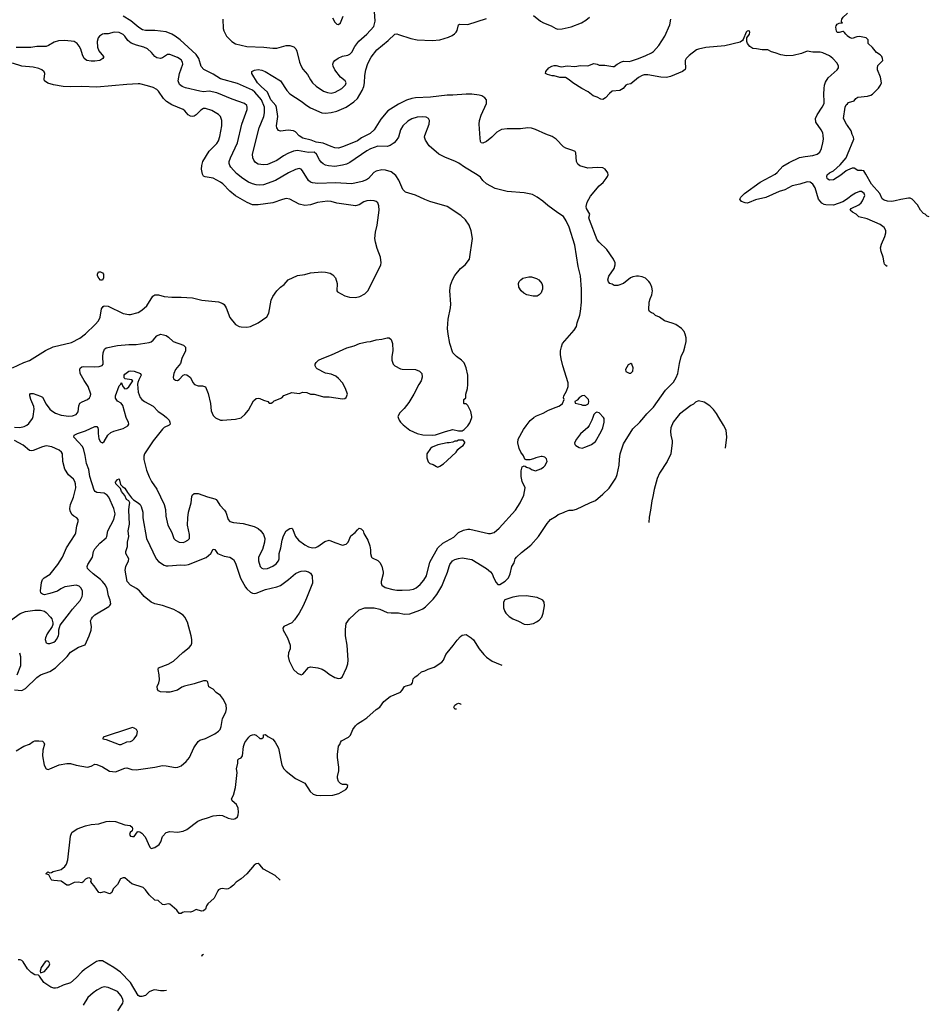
# Model space of a CAD drawing. Header units: inches. Extents: x 1678809 to 1859548, y 384609 to 522868.
# Tile 297 of 386: x 1821167 to 1830873, y 413738 to 424244. Entities that reach past the tile are written whole.
import ezdxf

# ---------------------------------------------------------------- set-up
doc = ezdxf.new("R2010")
doc.units = ezdxf.units.IN
doc.header["$MEASUREMENT"] = 0
for name, color, linetype in [('B8421', 7, 'Continuous'), ('B8422', 7, 'Continuous'), ('B8432', 7, 'Continuous')]:
    doc.layers.add(name, color=color, linetype=linetype)

msp = doc.modelspace()

# ---------------------------------------------------------------- linework, layer by layer
at = {"layer": 'B8421', "color": 5}
for points, elevation in [([(1821110, 417092), (1821190, 417088), (1821230, 417107), (1821350, 417226), (1821390, 417252), (1821490, 417290), (1821550, 417330), (1821672, 417448), (1821710, 417494), (1821794, 417550), (1821865, 417575), (1821910, 417670), (1821930, 417730), (1821934, 417770), (1821924, 417830), (1821932, 417850), (1821944, 417870), (1821970, 417894), (1822117, 417983), (1822130, 417995), (1822138, 418010), (1822134, 418050), (1822116, 418096), (1822099, 418170), (1822082, 418210), (1822052, 418250), (1822031, 418271), (1821950, 418330), (1821907, 418370), (1821891, 418390), (1821888, 418410), (1821893, 418430), (1821943, 418510), (1821956, 418570), (1821970, 418599), (1822022, 418658), (1822090, 418714), (1822097, 418730), (1822107, 418790), (1822173, 418910), (1822185, 418970), (1822170, 419028), (1822117, 419150), (1822102, 419170), (1822067, 419193), (1821990, 419200), (1821971, 419211), (1821963, 419223), (1821914, 419370), (1821904, 419444), (1821879, 419510), (1821867, 419593), (1821847, 419667), (1821832, 419692), (1821796, 419736), (1821743, 419790), (1821749, 419810), (1821785, 419830), (1821870, 419857), (1821970, 419904), (1821990, 419902), (1822000, 419890), (1822006, 419870), (1822005, 419830), (1822012, 419772), (1822030, 419739), (1822050, 419728), (1822070, 419744), (1822109, 419811), (1822140, 419840), (1822170, 419853), (1822270, 419881), (1822322, 419910), (1822333, 419930), (1822327, 419950), (1822307, 419987), (1822303, 420000)], 340), ([(1821110, 419898), (1821170, 419892), (1821216, 419904), (1821242, 419918), (1821264, 419936), (1821302, 419990), (1821307, 420000)], 360), ([(1821130, 416444), (1821210, 416493), (1821270, 416515), (1821310, 416543), (1821330, 416551), (1821370, 416551), (1821410, 416545), (1821425, 416530), (1821430, 416514), (1821413, 416450), (1821409, 416390), (1821427, 416290), (1821450, 416250), (1821470, 416245), (1821490, 416250), (1821587, 416293), (1821670, 416309), (1821710, 416309), (1821770, 416290), (1821890, 416270), (1821930, 416279), (1821970, 416300), (1821990, 416298), (1822050, 416272), (1822126, 416226), (1822190, 416219), (1822290, 416257), (1822310, 416261), (1822364, 416244), (1822410, 416240), (1822610, 416268), (1822690, 416285), (1822730, 416284), (1822830, 416266), (1822853, 416267), (1822890, 416282), (1822945, 416330), (1822978, 416370), (1823024, 416476), (1823070, 416542), (1823090, 416557), (1823150, 416575), (1823250, 416623), (1823289, 416651), (1823306, 416670), (1823318, 416702), (1823332, 416788), (1823366, 416854), (1823375, 416890), (1823370, 416930), (1823343, 416990), (1823310, 417032), (1823265, 417065), (1823230, 417101), (1823184, 417124), (1823175, 417175), (1823170, 417184), (1823157, 417190), (1823127, 417190), (1823030, 417159), (1822926, 417134), (1822898, 417122), (1822850, 417090), (1822770, 417070), (1822730, 417067), (1822670, 417074), (1822650, 417082), (1822638, 417098), (1822633, 417130), (1822651, 417169), (1822658, 417202), (1822654, 417254), (1822644, 417310), (1822650, 417330), (1822751, 417369), (1822810, 417400), (1822908, 417492), (1822976, 417544), (1822996, 417570), (1823003, 417590), (1823004, 417630), (1822998, 417670), (1822956, 417816), (1822929, 417869), (1822911, 417890), (1822863, 417923), (1822811, 417951), (1822690, 417995), (1822610, 418012), (1822570, 418030), (1822494, 418090), (1822446, 418150), (1822414, 418174), (1822350, 418210), (1822313, 418250), (1822293, 418370), (1822300, 418410), (1822327, 418470), (1822330, 418490), (1822301, 418550), (1822301, 418570), (1822316, 418624), (1822318, 418670), (1822332, 418730), (1822323, 418790), (1822337, 418863), (1822333, 419010), (1822335, 419050), (1822344, 419090), (1822330, 419109), (1822306, 419126), (1822288, 419168), (1822253, 419210), (1822243, 419243), (1822194, 419290), (1822190, 419310), (1822210, 419337), (1822230, 419345), (1822244, 419284), (1822263, 419263), (1822290, 419246), (1822318, 419198), (1822361, 419141), (1822382, 419122), (1822432, 419090), (1822452, 419070), (1822463, 419050), (1822482, 418990), (1822482, 418930), (1822520, 418710), (1822625, 418490), (1822650, 418464), (1822710, 418424), (1822730, 418416), (1822750, 418416), (1822888, 418428), (1822930, 418424), (1822969, 418431), (1823156, 418504), (1823207, 418550), (1823230, 418596), (1823250, 418591), (1823278, 418550), (1823350, 418519), (1823410, 418508), (1823450, 418484), (1823470, 418446), (1823525, 418285), (1823577, 418190), (1823590, 418170), (1823630, 418135), (1823650, 418124), (1823670, 418120), (1823690, 418124), (1823790, 418163), (1823910, 418192), (1823950, 418207), (1824036, 418270), (1824110, 418334), (1824150, 418353), (1824170, 418359), (1824210, 418363), (1824250, 418353), (1824270, 418339), (1824287, 418310), (1824292, 418230), (1824229, 418071), (1824192, 417990), (1824149, 417911), (1824101, 417839), (1824070, 417810), (1823986, 417770), (1823976, 417750), (1823979, 417730), (1824023, 417650), (1824052, 417570), (1824052, 417530), (1824036, 417490), (1824031, 417451), (1824044, 417404), (1824090, 417310), (1824130, 417270), (1824170, 417253), (1824190, 417260), (1824249, 417331), (1824270, 417338), (1824350, 417327), (1824395, 417315), (1824430, 417294), (1824470, 417261), (1824530, 417226), (1824570, 417216), (1824590, 417219), (1824607, 417230), (1824656, 417330), (1824669, 417370), (1824671, 417410), (1824660, 417570), (1824645, 417670), (1824642, 417738), (1824650, 417803), (1824685, 417850), (1824790, 417947), (1824850, 417968), (1824910, 417970), (1824950, 417967), (1825010, 417953), (1825090, 417919), (1825130, 417914), (1825210, 417916), (1825270, 417901), (1825330, 417906), (1825438, 417942), (1825470, 417958), (1825499, 417981), (1825579, 418061), (1825620, 418110), (1825670, 418199), (1825701, 418270), (1825733, 418350), (1825749, 418410), (1825758, 418430), (1825786, 418470), (1825810, 418483), (1825850, 418496), (1825890, 418501), (1825990, 418486), (1826148, 418388), (1826191, 418351), (1826207, 418330), (1826225, 418285), (1826250, 418239), (1826270, 418218), (1826290, 418218), (1826347, 418253), (1826382, 418290), (1826402, 418330), (1826418, 418410), (1826442, 418450), (1826455, 418490), (1826469, 418510), (1826520, 418560), (1826623, 418637), (1826704, 418730), (1826794, 418870), (1826830, 418911), (1826892, 418948), (1826914, 418966), (1826970, 418985), (1826990, 418998), (1827029, 419011), (1827070, 419011), (1827110, 419021), (1827250, 419090), (1827310, 419113), (1827390, 419180), (1827456, 419244), (1827527, 419353), (1827544, 419390), (1827564, 419490), (1827566, 419550), (1827575, 419610), (1827610, 419717), (1827710, 419878), (1827785, 419950), (1827827, 420000)], 320), ([(1822733, 420000), (1822745, 419990), (1822762, 419970), (1822770, 419950), (1822771, 419930), (1822762, 419918), (1822710, 419892), (1822690, 419874), (1822592, 419750), (1822500, 419610), (1822493, 419587), (1822493, 419550), (1822519, 419439), (1822547, 419367), (1822575, 419315), (1822630, 419236), (1822709, 419070), (1822722, 419018), (1822727, 418947), (1822749, 418849), (1822791, 418771), (1822812, 418710), (1822830, 418690), (1822870, 418670), (1822910, 418666), (1822930, 418672), (1822963, 418690), (1822980, 418710), (1822980, 418750), (1822958, 418850), (1822961, 418930), (1822970, 418990), (1822998, 419090), (1823003, 419157), (1823010, 419175), (1823030, 419190), (1823070, 419187), (1823170, 419153), (1823250, 419133), (1823263, 419123), (1823276, 419110), (1823303, 419063), (1823353, 419010), (1823365, 418990), (1823392, 418912), (1823411, 418890), (1823450, 418879), (1823550, 418868), (1823670, 418837), (1823710, 418816), (1823739, 418790), (1823769, 418750), (1823777, 418730), (1823782, 418710), (1823780, 418670), (1823757, 418590), (1823717, 418510), (1823714, 418470), (1823733, 418410), (1823750, 418391), (1823770, 418384), (1823810, 418390), (1823870, 418413), (1823903, 418437), (1823930, 418470), (1823935, 418490), (1823937, 418550), (1823954, 418610), (1823967, 418690), (1823982, 418738), (1824012, 418790), (1824050, 418816), (1824070, 418817), (1824077, 418810), (1824110, 418730), (1824142, 418690), (1824210, 418639), (1824250, 418619), (1824290, 418607), (1824328, 418612), (1824350, 418622), (1824422, 418678), (1824469, 418691), (1824530, 418664), (1824610, 418636), (1824650, 418648), (1824672, 418670), (1824702, 418738), (1824746, 418774), (1824770, 418802), (1824790, 418818), (1824810, 418811), (1824831, 418790), (1824840, 418760), (1824881, 418690), (1824903, 418630), (1824912, 418588), (1824912, 418550), (1824922, 418510), (1824930, 418502), (1824990, 418472), (1825011, 418451), (1825030, 418414), (1825045, 418350), (1825045, 418330), (1825025, 418250), (1825025, 418230), (1825031, 418210), (1825067, 418187), (1825150, 418163), (1825190, 418157), (1825250, 418158), (1825330, 418162), (1825371, 418169), (1825398, 418182), (1825442, 418218), (1825478, 418262), (1825508, 418310), (1825544, 418456), (1825630, 418610), (1825683, 418657), (1825799, 418721), (1825850, 418774), (1825903, 418797), (1825950, 418807), (1825970, 418807), (1826170, 418760), (1826190, 418760), (1826230, 418774), (1826283, 418817), (1826458, 419010), (1826507, 419090), (1826547, 419170), (1826562, 419250), (1826530, 419318), (1826517, 419370), (1826519, 419430), (1826530, 419472), (1826550, 419482), (1826560, 419480), (1826574, 419470), (1826610, 419458), (1826630, 419445), (1826672, 419432), (1826729, 419451), (1826755, 419470), (1826770, 419485), (1826794, 419530), (1826790, 419558), (1826770, 419575), (1826743, 419583), (1826730, 419584), (1826674, 419570), (1826650, 419558), (1826610, 419548), (1826570, 419546), (1826556, 419556), (1826544, 419590), (1826516, 419630), (1826498, 419670), (1826481, 419730), (1826485, 419770), (1826542, 419870), (1826570, 419910), (1826614, 419966), (1826653, 420000)], 340), ([(1823253, 420000), (1823257, 419997), (1823310, 419971), (1823331, 419971), (1823470, 419983), (1823530, 419996), (1823535, 420000)], 360), ([(1825206, 420000), (1825218, 419970), (1825231, 419950), (1825260, 419920), (1825330, 419864), (1825408, 419828), (1825470, 419814), (1825570, 419811), (1825605, 419815), (1825710, 419851), (1825789, 419871), (1825850, 419858), (1825890, 419858), (1825910, 419871), (1825950, 419911), (1825970, 419941), (1825989, 419990), (1825991, 420000)], 360), ([(1827282, 420000), (1827271, 419970), (1827245, 419915), (1827228, 419892), (1827150, 419825), (1827107, 419770), (1827086, 419730), (1827091, 419710), (1827100, 419700), (1827138, 419678), (1827170, 419673), (1827210, 419685), (1827270, 419711), (1827310, 419744), (1827372, 419850), (1827389, 419890), (1827405, 419950), (1827404, 419990), (1827395, 420000)], 340), ([(1828180, 420000), (1828141, 419950), (1828114, 419890), (1828111, 419851), (1828115, 419810), (1828131, 419750), (1828131, 419730), (1828115, 419610), (1828075, 419530), (1827995, 419405), (1827971, 419350), (1827936, 419230), (1827924, 419156), (1827911, 419109), (1827899, 419010), (1827884, 418936), (1827881, 418880)], 320), ([(1828698, 419673), (1828712, 419790), (1828704, 419864), (1828679, 419919), (1828628, 420000)], 320), ([(1821070, 417835), (1821173, 417907), (1821230, 417928), (1821330, 417942), (1821390, 417944), (1821430, 417932), (1821450, 417919), (1821497, 417870), (1821510, 417850), (1821521, 417810), (1821521, 417790), (1821515, 417770), (1821460, 417690), (1821441, 417650), (1821438, 417630), (1821450, 417595), (1821467, 417587), (1821487, 417587), (1821530, 417602), (1821550, 417616), (1821561, 417630), (1821581, 417670), (1821585, 417690), (1821585, 417735), (1821598, 417782), (1821700, 417910), (1821730, 417954), (1821812, 418048), (1821834, 418090), (1821839, 418110), (1821836, 418150), (1821821, 418181), (1821800, 418200), (1821770, 418210), (1821650, 418194), (1821607, 418173), (1821570, 418146), (1821490, 418121), (1821430, 418109), (1821410, 418114), (1821401, 418121), (1821394, 418130), (1821389, 418150), (1821401, 418239), (1821412, 418270), (1821429, 418290), (1821492, 418328), (1821574, 418430), (1821625, 418510), (1821665, 418610), (1821758, 418750), (1821765, 418770), (1821778, 418842), (1821792, 418890), (1821792, 418910), (1821776, 418930), (1821746, 418946), (1821724, 418964), (1821705, 419005), (1821702, 419030), (1821708, 419070), (1821742, 419150), (1821765, 419250), (1821764, 419290), (1821756, 419316), (1821742, 419342), (1821689, 419389), (1821647, 419447), (1821626, 419530), (1821624, 419610), (1821614, 419630), (1821590, 419650), (1821510, 419686), (1821450, 419696), (1821410, 419688), (1821310, 419647), (1821290, 419644), (1821270, 419648), (1821205, 419705), (1821110, 419753)], 360), ([(1823946, 415062), (1823892, 415112), (1823770, 415179), (1823730, 415227), (1823710, 415241), (1823690, 415238), (1823670, 415224), (1823590, 415130), (1823530, 415076), (1823477, 415043), (1823447, 415010), (1823416, 414984), (1823390, 414970), (1823374, 414966), (1823327, 414973), (1823310, 414972), (1823290, 414961), (1823280, 414950), (1823241, 414870), (1823176, 414810), (1823161, 414790), (1823148, 414752), (1823130, 414734), (1823107, 414733), (1823050, 414748), (1823012, 414728), (1822990, 414723), (1822930, 414724), (1822904, 414716), (1822890, 414706), (1822870, 414706), (1822844, 414744), (1822770, 414805), (1822750, 414809), (1822710, 414799), (1822690, 414803), (1822645, 414845), (1822609, 414850), (1822550, 414906), (1822510, 414961), (1822484, 414984), (1822364, 415024), (1822290, 415089), (1822270, 415089), (1822244, 415076), (1822210, 415017), (1822164, 414970), (1822151, 414930), (1822130, 414917), (1822070, 414938), (1822030, 414926), (1822010, 414932), (1821962, 415002), (1821936, 415030), (1821927, 415050), (1821932, 415072), (1821910, 415087), (1821890, 415085), (1821870, 415074), (1821840, 415040), (1821830, 415035), (1821790, 415041), (1821750, 415038), (1821690, 415008), (1821669, 415010), (1821610, 415051), (1821530, 415058), (1821510, 415064), (1821502, 415070), (1821479, 415119), (1821446, 415130), (1821469, 415151), (1821490, 415142), (1821505, 415145), (1821524, 415156), (1821610, 415178), (1821650, 415210), (1821666, 415234), (1821681, 415279), (1821710, 415532), (1821722, 415570), (1821779, 415610), (1821870, 415642), (1821930, 415657), (1822010, 415665), (1822090, 415689), (1822130, 415692), (1822190, 415690), (1822290, 415654), (1822345, 415645), (1822366, 415630), (1822371, 415611), (1822366, 415590), (1822346, 415570), (1822339, 415550), (1822350, 415531), (1822370, 415527), (1822388, 415530), (1822423, 415577), (1822430, 415581), (1822450, 415577), (1822470, 415564), (1822506, 415526), (1822555, 415415), (1822570, 415401), (1822610, 415412), (1822656, 415444), (1822673, 415470), (1822692, 415530), (1822730, 415572), (1822770, 415583), (1822850, 415574), (1822910, 415586), (1822950, 415603), (1823069, 415691), (1823109, 415711), (1823172, 415728), (1823230, 415750), (1823303, 415757), (1823330, 415753), (1823390, 415726), (1823423, 415717), (1823450, 415714), (1823470, 415720), (1823490, 415740), (1823499, 415761), (1823503, 415790), (1823499, 415830), (1823479, 415870), (1823435, 415910), (1823428, 415930), (1823449, 415971), (1823471, 416050), (1823487, 416210), (1823481, 416250), (1823494, 416310), (1823495, 416345), (1823504, 416356), (1823530, 416368), (1823543, 416390), (1823556, 416490), (1823570, 416530), (1823611, 416590), (1823630, 416606), (1823650, 416614), (1823670, 416616), (1823690, 416610), (1823730, 416576), (1823750, 416574), (1823769, 416590), (1823770, 416614), (1823790, 416618), (1823815, 416595), (1823867, 416567), (1823894, 416534), (1823930, 416470), (1823965, 416290), (1823985, 416250), (1824010, 416224), (1824110, 416147), (1824190, 416110), (1824210, 416096), (1824266, 416010), (1824299, 415979), (1824330, 415970), (1824373, 415967), (1824510, 415968), (1824571, 415989), (1824649, 416030), (1824666, 416050), (1824670, 416073), (1824650, 416084), (1824610, 416085), (1824590, 416095), (1824570, 416115), (1824558, 416150), (1824558, 416170), (1824571, 416229), (1824574, 416270), (1824558, 416370), (1824557, 416403), (1824570, 416491), (1824584, 416510), (1824589, 416530), (1824602, 416550), (1824676, 416590), (1824696, 416610), (1824721, 416670), (1824750, 416711), (1824770, 416730), (1824830, 416765), (1824870, 416795), (1824970, 416882), (1825010, 416910), (1825053, 416970), (1825119, 417021), (1825230, 417068), (1825249, 417090), (1825272, 417128), (1825290, 417137), (1825344, 417150), (1825357, 417170), (1825364, 417210), (1825387, 417233), (1825417, 417250), (1825456, 417284), (1825490, 417295), (1825526, 417314), (1825590, 417334), (1825672, 417390), (1825691, 417410), (1825714, 417470), (1825728, 417490), (1825794, 417566), (1825835, 417625), (1825870, 417662), (1825890, 417676), (1825930, 417684), (1825986, 417650), (1826008, 417628), (1826071, 417531), (1826121, 417470), (1826150, 417443), (1826210, 417400), (1826250, 417380), (1826311, 417357)], 280), ([(1821166, 417490), (1821176, 417450), (1821176, 417350), (1821138, 417250)], 340), ([(1825827, 416887), (1825810, 416889), (1825799, 416910), (1825810, 416930), (1825830, 416945), (1825850, 416950), (1825870, 416943), (1825877, 416936)], 260), ([(1823127, 414268), (1823110, 414259), (1823106, 414247)], 320), ([(1822733, 413885), (1822710, 413881), (1822670, 413882), (1822610, 413892), (1822590, 413890), (1822548, 413872), (1822509, 413831), (1822470, 413823), (1822450, 413823), (1822430, 413833), (1822351, 413970), (1822241, 414081), (1822172, 414130), (1822050, 414202), (1822010, 414203), (1821986, 414194), (1821858, 414110), (1821830, 414086), (1821770, 414020), (1821710, 413966), (1821630, 413942), (1821570, 413915), (1821550, 413911), (1821530, 413911), (1821500, 413920), (1821425, 413970), (1821380, 414040), (1821369, 414049), (1821330, 414053), (1821290, 414078), (1821250, 414117), (1821204, 414190), (1821190, 414204), (1821171, 414211), (1821150, 414211)], 320), ([(1822214, 413670), (1822268, 413750), (1822272, 413770), (1822268, 413790), (1822250, 413830), (1822210, 413875), (1822110, 413919), (1822070, 413924), (1822043, 413917), (1821990, 413890), (1821950, 413861), (1821895, 413810), (1821846, 413730)], 340)]:
    msp.add_lwpolyline(points, dxfattribs=dict(at, elevation=elevation))
for points, elevation in [([(1825898, 419758), (1825850, 419758), (1825832, 419748), (1825810, 419748), (1825790, 419738), (1825751, 419729), (1825730, 419729), (1825630, 419709), (1825570, 419684), (1825550, 419669), (1825511, 419610), (1825511, 419570), (1825525, 419525), (1825542, 419510), (1825578, 419498), (1825615, 419475), (1825630, 419471), (1825650, 419479), (1825690, 419504), (1825730, 419539), (1825824, 419630), (1825842, 419658), (1825870, 419682), (1825900, 419700), (1825918, 419730), (1825918, 419738)], 360), ([(1826570, 418097), (1826490, 418092), (1826430, 418082), (1826345, 418055), (1826330, 418030), (1826331, 417970), (1826343, 417930), (1826355, 417910), (1826390, 417877), (1826430, 417852), (1826490, 417827), (1826550, 417795), (1826590, 417789), (1826650, 417802), (1826682, 417818), (1826710, 417837), (1826737, 417870), (1826752, 417910), (1826766, 417990), (1826764, 418030), (1826750, 418050), (1826690, 418078)], 320), ([(1822370, 416690), (1822350, 416686), (1822058, 416590), (1822054, 416570), (1822090, 416564), (1822230, 416509), (1822250, 416512), (1822310, 416537), (1822350, 416543), (1822370, 416553), (1822390, 416571), (1822416, 416610), (1822425, 416650), (1822415, 416670), (1822390, 416685)], 340), ([(1821450, 414199), (1821438, 414190), (1821397, 414130), (1821386, 414090), (1821390, 414074), (1821430, 414087), (1821483, 414150), (1821489, 414170), (1821479, 414190), (1821470, 414197)], 320)]:
    msp.add_lwpolyline(points, close=True, dxfattribs=dict(at, elevation=elevation))
at = {"layer": 'B8422', "color": 5}
for points, elevation in [([(1826653, 420000), (1826657, 420003), (1826681, 420019), (1826754, 420046), (1826810, 420076), (1826890, 420111), (1826920, 420120), (1826938, 420130), (1826958, 420150), (1826978, 420190), (1826969, 420209), (1826975, 420230), (1827001, 420279), (1827020, 420330), (1827021, 420370), (1826963, 420550), (1826945, 420625), (1826937, 420670), (1826938, 420710), (1826947, 420753), (1826961, 420790), (1827084, 420930), (1827107, 420970), (1827114, 421010), (1827143, 421090), (1827152, 421130), (1827162, 421230), (1827161, 421370), (1827150, 421510), (1827125, 421610), (1827090, 421839), (1827030, 422030), (1826999, 422099), (1826970, 422145), (1826910, 422183), (1826801, 422261), (1826750, 422306), (1826690, 422350), (1826639, 422379), (1826550, 422397), (1826370, 422410), (1826242, 422442), (1826150, 422493), (1826109, 422530), (1826084, 422564), (1826050, 422590), (1825915, 422670), (1825853, 422713), (1825810, 422735), (1825710, 422772), (1825639, 422810), (1825538, 422898), (1825497, 422957), (1825486, 422990), (1825489, 423010), (1825535, 423130), (1825541, 423170), (1825531, 423191), (1825505, 423205), (1825470, 423208), (1825410, 423204), (1825350, 423185), (1825310, 423163), (1825257, 423110), (1825230, 423070), (1825208, 422992), (1825186, 422954), (1825163, 422930), (1825119, 422901), (1825089, 422891), (1824990, 422893), (1824910, 422866), (1824870, 422845), (1824690, 422720), (1824656, 422704), (1824610, 422691), (1824530, 422679), (1824464, 422684), (1824431, 422691), (1824405, 422705), (1824384, 422724), (1824366, 422750), (1824336, 422810), (1824310, 422830), (1824250, 422827), (1824130, 422847), (1824090, 422842), (1824030, 422816), (1823981, 422790), (1823910, 422741), (1823810, 422698), (1823770, 422696), (1823710, 422704), (1823682, 422722), (1823665, 422745), (1823654, 422770), (1823653, 422810), (1823724, 423090), (1823773, 423210), (1823781, 423250), (1823781, 423290), (1823778, 423310), (1823746, 423390), (1823677, 423470), (1823650, 423491), (1823490, 423562), (1823310, 423612), (1823230, 423663), (1823132, 423712), (1823103, 423743), (1823077, 423830), (1823050, 423873), (1822879, 424030), (1822827, 424070), (1822790, 424091), (1822730, 424114), (1822608, 424128), (1822510, 424129), (1822477, 424137), (1822440, 424160), (1822353, 424233), (1822270, 424283)], 340), ([(1823333, 424250), (1823339, 424150), (1823346, 424126), (1823374, 424070), (1823430, 424010), (1823470, 423988), (1823590, 423959), (1823772, 423952), (1823870, 423940), (1823910, 423940), (1824010, 423970), (1824050, 423970), (1824094, 423954), (1824114, 423934), (1824125, 423910), (1824154, 423790), (1824170, 423747), (1824190, 423715), (1824239, 423659), (1824270, 423602), (1824292, 423572), (1824330, 423536), (1824410, 423483), (1824450, 423467), (1824490, 423461), (1824533, 423470), (1824605, 423510), (1824644, 423550), (1824651, 423570), (1824641, 423590), (1824591, 423631), (1824531, 423710), (1824511, 423750), (1824509, 423770), (1824514, 423790), (1824530, 423810), (1824566, 423834), (1824610, 423854), (1824670, 423867), (1824690, 423878), (1824710, 423898), (1824743, 423957), (1824786, 424014), (1824870, 424090), (1824945, 424170), (1824959, 424230), (1824954, 424330)], 340), ([(1827827, 420000), (1827860, 420040), (1827930, 420108), (1828058, 420290), (1828142, 420378), (1828158, 420402), (1828173, 420427), (1828190, 420470), (1828206, 420574), (1828225, 420650), (1828253, 420710), (1828266, 420750), (1828278, 420810), (1828280, 420850), (1828269, 420890), (1828256, 420916), (1828230, 420949), (1828169, 420990), (1828130, 421007), (1828048, 421030), (1827995, 421070), (1827950, 421089), (1827929, 421109), (1827910, 421115), (1827889, 421130), (1827882, 421150), (1827884, 421230), (1827893, 421267), (1827914, 421310), (1827921, 421350), (1827913, 421390), (1827893, 421433), (1827882, 421450), (1827845, 421485), (1827810, 421502), (1827770, 421509), (1827750, 421509), (1827710, 421499), (1827685, 421490), (1827610, 421429), (1827550, 421409), (1827510, 421409), (1827490, 421422), (1827466, 421430), (1827450, 421446), (1827444, 421470), (1827454, 421506), (1827509, 421590), (1827522, 421630), (1827522, 421650), (1827504, 421690), (1827432, 421792), (1827350, 421869), (1827330, 421894), (1827246, 422110), (1827242, 422130), (1827250, 422170), (1827217, 422230), (1827213, 422250), (1827222, 422298), (1827259, 422361), (1827350, 422470), (1827392, 422508), (1827427, 422550), (1827441, 422570), (1827447, 422590), (1827444, 422610), (1827416, 422650), (1827390, 422665), (1827330, 422668), (1827230, 422660), (1827145, 422685), (1827122, 422702), (1827107, 422730), (1827103, 422823), (1827096, 422836), (1827069, 422850), (1826994, 422874), (1826970, 422888), (1826891, 422970), (1826850, 422999), (1826783, 423023), (1826670, 423074), (1826630, 423086), (1826590, 423091), (1826510, 423080), (1826370, 423079), (1826309, 423071), (1826257, 423043), (1826206, 422990), (1826150, 422944), (1826110, 422925), (1826090, 422929), (1826083, 422943), (1826079, 422979), (1826071, 423130), (1826073, 423170), (1826090, 423227), (1826148, 423350), (1826150, 423390), (1826132, 423410), (1826097, 423430), (1826070, 423438), (1825990, 423449), (1825930, 423450), (1825790, 423438), (1825730, 423438), (1825550, 423419), (1825390, 423411), (1825350, 423405), (1825294, 423386), (1825210, 423344), (1825094, 423270), (1825019, 423181), (1824948, 423070), (1824907, 423030), (1824816, 422984), (1824770, 422952), (1824624, 422890), (1824570, 422875), (1824530, 422877), (1824490, 422890), (1824407, 422927), (1824330, 422936), (1824277, 422957), (1824190, 422981), (1824150, 423006), (1824110, 423046), (1824090, 423059), (1824033, 423067), (1823950, 423054), (1823930, 423062), (1823911, 423090), (1823907, 423110), (1823920, 423210), (1823906, 423306), (1823899, 423330), (1823847, 423390), (1823812, 423472), (1823742, 423530), (1823705, 423570), (1823645, 423670), (1823644, 423690), (1823674, 423706), (1823710, 423712), (1823750, 423707), (1823787, 423690), (1823950, 423590), (1824017, 423490), (1824050, 423453), (1824170, 423374), (1824230, 423327), (1824270, 423304), (1824390, 423249), (1824430, 423247), (1824490, 423254), (1824550, 423269), (1824650, 423311), (1824732, 423368), (1824770, 423405), (1824822, 423490), (1824839, 423530), (1824848, 423570), (1824850, 423650), (1824860, 423710), (1824882, 423778), (1824916, 423844), (1824979, 423921), (1825099, 424021), (1825170, 424090), (1825190, 424092), (1825210, 424087), (1825342, 424042), (1825410, 424028), (1825570, 424022), (1825651, 424029), (1825742, 424058), (1825783, 424077), (1825806, 424094), (1825823, 424110), (1825835, 424130), (1825850, 424190), (1825863, 424197), (1825950, 424192), (1826150, 424258)], 320), ([(1824505, 424265), (1824530, 424218), (1824550, 424198), (1824570, 424192), (1824590, 424212), (1824618, 424282)], 360), ([(1826650, 424290), (1826723, 424230), (1826756, 424210), (1826838, 424178), (1826887, 424150), (1826910, 424144), (1826954, 424146), (1827051, 424169), (1827163, 424210), (1827210, 424238), (1827248, 424270)], 320), ([(1830000, 422332), (1829950, 422302), (1829850, 422265), (1829770, 422267), (1829750, 422273), (1829728, 422288), (1829692, 422330), (1829655, 422450), (1829631, 422490), (1829601, 422510), (1829570, 422513), (1829492, 422488), (1829410, 422470), (1829330, 422430), (1829270, 422410), (1829130, 422347), (1829019, 422321), (1828950, 422293), (1828930, 422288), (1828909, 422290), (1828870, 422305), (1828853, 422330), (1828861, 422350), (1828902, 422390), (1829069, 422511), (1829230, 422596), (1829250, 422612), (1829310, 422681), (1829378, 422722), (1829490, 422773), (1829550, 422786), (1829630, 422794), (1829677, 422810), (1829705, 422830), (1829723, 422870), (1829737, 422930), (1829743, 422970), (1829742, 423010), (1829736, 423036), (1829721, 423070), (1829663, 423150), (1829658, 423190), (1829676, 423230), (1829730, 423310), (1829750, 423350), (1829753, 423370), (1829748, 423450), (1829751, 423509), (1829755, 423545), (1829764, 423576), (1829795, 423625), (1829889, 423710), (1829904, 423730), (1829903, 423750), (1829890, 423779), (1829844, 423830), (1829810, 423858), (1829739, 423890), (1829710, 423897), (1829630, 423899), (1829570, 423907), (1829510, 423885), (1829419, 423861), (1829350, 423860), (1829290, 423870), (1829230, 423892), (1829190, 423901), (1829150, 423921), (1829090, 423921), (1829030, 423933), (1828990, 423935), (1828958, 423958), (1828935, 423990), (1828927, 424013), (1828926, 424050), (1828954, 424090), (1828958, 424110), (1828950, 424126), (1828946, 424126), (1828930, 424122), (1828918, 424110), (1828887, 424033), (1828879, 424021), (1828854, 424006), (1828690, 423966), (1828490, 423949), (1828410, 423931), (1828390, 423922), (1828310, 423863), (1828279, 423830), (1828269, 423810), (1828267, 423790), (1828272, 423730), (1828268, 423712), (1828239, 423690), (1828110, 423637), (1828070, 423628), (1828010, 423631), (1827870, 423656), (1827830, 423656), (1827810, 423650), (1827772, 423628), (1827690, 423558), (1827650, 423552), (1827636, 423544), (1827608, 423510), (1827590, 423498), (1827570, 423490), (1827490, 423482), (1827462, 423458), (1827419, 423410), (1827390, 423392), (1827370, 423397), (1827330, 423418), (1827285, 423430), (1827234, 423474), (1827166, 423510), (1827069, 423570), (1827030, 423604), (1826990, 423628), (1826930, 423629), (1826870, 423644), (1826850, 423644), (1826798, 423658), (1826778, 423670), (1826782, 423690), (1826813, 423730), (1826844, 423750), (1826870, 423756), (1826890, 423757), (1826930, 423744), (1826950, 423742), (1827010, 423753), (1827090, 423745), (1827150, 423754), (1827230, 423752), (1827295, 423775), (1827330, 423770), (1827350, 423759), (1827410, 423760), (1827497, 423743), (1827510, 423745), (1827543, 423770), (1827590, 423794), (1827610, 423800), (1827670, 423798), (1827696, 423804), (1827770, 423829), (1827850, 423863), (1827910, 423890), (1827930, 423905), (1827986, 423970), (1828051, 424069), (1828103, 424190), (1828114, 424250)], 280), ([(1830000, 424071), (1829981, 424090), (1829970, 424109), (1829957, 424117), (1829950, 424119), (1829910, 424106), (1829890, 424109), (1829883, 424123), (1829877, 424163), (1829880, 424180), (1829890, 424195), (1829910, 424207), (1829946, 424210), (1829938, 424218), (1829935, 424230), (1829939, 424250), (1829953, 424270), (1829996, 424310), (1830000, 424312)], 260), ([(1825991, 420000), (1825992, 420010), (1825982, 420062), (1825950, 420126), (1825930, 420146), (1825910, 420146), (1825906, 420150), (1825906, 420190), (1825926, 420210), (1825927, 420247), (1825944, 420310), (1825949, 420351), (1825949, 420450), (1825933, 420530), (1825910, 420582), (1825882, 420610), (1825828, 420650), (1825789, 420689), (1825758, 420790), (1825738, 420890), (1825732, 420950), (1825738, 421050), (1825764, 421170), (1825768, 421210), (1825758, 421350), (1825764, 421410), (1825785, 421470), (1825810, 421513), (1825870, 421588), (1825919, 421630), (1825966, 421690), (1826000, 421910), (1825985, 421990), (1825965, 422050), (1825924, 422110), (1825876, 422156), (1825729, 422250), (1825545, 422305), (1825490, 422325), (1825390, 422371), (1825285, 422405), (1825254, 422434), (1825213, 422533), (1825180, 422580), (1825130, 422619), (1825070, 422638), (1825030, 422641), (1824970, 422628), (1824947, 422613), (1824890, 422550), (1824866, 422534), (1824822, 422518), (1824710, 422491), (1824537, 422503), (1824350, 422498), (1824290, 422503), (1824270, 422511), (1824248, 422528), (1824186, 422630), (1824170, 422648), (1824150, 422655), (1824110, 422645), (1824037, 422610), (1823898, 422530), (1823770, 422482), (1823730, 422478), (1823690, 422483), (1823650, 422493), (1823610, 422510), (1823548, 422550), (1823482, 422602), (1823421, 422670), (1823408, 422690), (1823403, 422710), (1823404, 422730), (1823418, 422770), (1823490, 422930), (1823539, 423130), (1823594, 423286), (1823596, 423310), (1823590, 423330), (1823567, 423350), (1823436, 423396), (1823270, 423465), (1823190, 423482), (1823130, 423476), (1823090, 423480), (1822936, 423516), (1822901, 423530), (1822873, 423553), (1822859, 423590), (1822874, 423670), (1822908, 423770), (1822906, 423790), (1822890, 423815), (1822850, 423842), (1822770, 423874), (1822746, 423874), (1822690, 423837), (1822670, 423830), (1822630, 423838), (1822610, 423852), (1822574, 423894), (1822530, 423933), (1822492, 423952), (1822412, 423972), (1822355, 423995), (1822321, 424021), (1822290, 424067), (1822270, 424087), (1822230, 424106), (1822174, 424110), (1822110, 424095), (1822067, 424093), (1822050, 424089), (1822017, 424070), (1822006, 424050), (1821995, 424010), (1821998, 423950), (1822013, 423913), (1822062, 423850), (1822060, 423840), (1822054, 423830), (1822022, 423810), (1821970, 423800), (1821930, 423802), (1821882, 423810), (1821856, 423830), (1821836, 423870), (1821819, 423930), (1821803, 423963), (1821782, 423990), (1821750, 424010), (1821650, 424022), (1821581, 424019), (1821534, 424006), (1821473, 423967), (1821450, 423959), (1821350, 423957), (1821287, 423947), (1821130, 423947)], 360), ([(1821090, 420529), (1821210, 420585), (1821270, 420606), (1821444, 420716), (1821526, 420754), (1821721, 420799), (1821810, 420845), (1821870, 420893), (1821972, 420990), (1822007, 421030), (1822025, 421070), (1822041, 421159), (1822057, 421183), (1822068, 421190), (1822110, 421187), (1822270, 421108), (1822330, 421098), (1822350, 421099), (1822430, 421120), (1822470, 421145), (1822523, 421190), (1822587, 421293), (1822610, 421307), (1822650, 421308), (1822710, 421290), (1822790, 421282), (1822890, 421284), (1823010, 421277), (1823110, 421250), (1823290, 421234), (1823336, 421216), (1823350, 421205), (1823370, 421170), (1823408, 421068), (1823470, 420991), (1823510, 420971), (1823530, 420966), (1823590, 420963), (1823630, 420971), (1823710, 421011), (1823805, 421075), (1823826, 421114), (1823849, 421250), (1823869, 421290), (1823910, 421350), (1823950, 421391), (1823990, 421419), (1824032, 421468), (1824130, 421515), (1824210, 421526), (1824270, 421542), (1824390, 421552), (1824430, 421550), (1824479, 421539), (1824510, 421523), (1824536, 421490), (1824555, 421430), (1824551, 421351), (1824560, 421340), (1824637, 421297), (1824685, 421285), (1824750, 421279), (1824795, 421290), (1824850, 421318), (1824887, 421353), (1825020, 421630), (1825025, 421650), (1825018, 421710), (1824981, 421801), (1824964, 421870), (1824958, 421910), (1824963, 421977), (1824981, 422050), (1825002, 422210), (1824998, 422258), (1824987, 422290), (1824970, 422305), (1824951, 422311), (1824914, 422314), (1824870, 422310), (1824841, 422299), (1824790, 422268), (1824750, 422257), (1824550, 422288), (1824490, 422305), (1824450, 422309), (1824346, 422294), (1824270, 422268), (1824210, 422262), (1824150, 422277), (1824050, 422330), (1824010, 422336), (1823970, 422327), (1823870, 422291), (1823710, 422267), (1823650, 422270), (1823593, 422293), (1823470, 422366), (1823410, 422416), (1823333, 422493), (1823310, 422511), (1823230, 422552), (1823146, 422566), (1823130, 422575), (1823116, 422596), (1823106, 422650), (1823111, 422690), (1823123, 422730), (1823190, 422841), (1823270, 422922), (1823288, 422952), (1823303, 422997), (1823324, 423110), (1823324, 423170), (1823310, 423210), (1823290, 423232), (1823216, 423276), (1823150, 423296), (1823130, 423296), (1823100, 423280), (1823050, 423230), (1823030, 423216), (1823010, 423212), (1822990, 423215), (1822964, 423230), (1822930, 423270), (1822910, 423286), (1822790, 423337), (1822735, 423370), (1822703, 423403), (1822650, 423480), (1822630, 423501), (1822590, 423519), (1822530, 423537), (1822450, 423558), (1822430, 423559), (1822310, 423554), (1821990, 423523), (1821830, 423530), (1821710, 423528), (1821630, 423533), (1821529, 423550), (1821466, 423566), (1821432, 423590), (1821428, 423610), (1821436, 423670), (1821428, 423688), (1821404, 423710), (1821370, 423725), (1821310, 423739), (1821190, 423750), (1821090, 423782)], 380), ([(1830000, 423114), (1829990, 423130), (1829959, 423190), (1829977, 423310), (1829986, 423334), (1830000, 423348)], 260), ([(1830000, 422637), (1829988, 422632), (1829930, 422584), (1829850, 422536), (1829810, 422532), (1829790, 422541), (1829785, 422550), (1829780, 422570), (1829785, 422590), (1829809, 422610), (1829850, 422633), (1829923, 422697), (1829986, 422770), (1830000, 422804)], 260), ([(1821307, 420000), (1821311, 420010), (1821322, 420090), (1821317, 420117), (1821286, 420190), (1821275, 420230), (1821274, 420246), (1821283, 420257), (1821310, 420257), (1821390, 420227), (1821410, 420216), (1821450, 420142), (1821489, 420090), (1821510, 420070), (1821550, 420045), (1821610, 420024), (1821690, 420015), (1821730, 420017), (1821770, 420033), (1821790, 420061), (1821797, 420123), (1821808, 420152), (1821833, 420167), (1821890, 420190), (1821912, 420210), (1821922, 420230), (1821925, 420250), (1821896, 420330), (1821854, 420394), (1821813, 420470), (1821808, 420510), (1821813, 420527), (1821830, 420539), (1821850, 420545), (1821970, 420541), (1822016, 420544), (1822047, 420553), (1822059, 420570), (1822055, 420650), (1822059, 420690), (1822073, 420727), (1822090, 420742), (1822210, 420766), (1822330, 420778), (1822410, 420779), (1822550, 420799), (1822570, 420808), (1822590, 420826), (1822630, 420872), (1822670, 420887), (1822703, 420883), (1822730, 420873), (1822755, 420855), (1822803, 420810), (1822916, 420770), (1822937, 420750), (1822935, 420710), (1822898, 420630), (1822884, 420576), (1822831, 420510), (1822811, 420470), (1822804, 420430), (1822810, 420412), (1822830, 420399), (1822850, 420396), (1822870, 420406), (1822910, 420451), (1822930, 420459), (1822950, 420455), (1822988, 420428), (1823013, 420373), (1823031, 420351), (1823070, 420339), (1823117, 420337), (1823148, 420328), (1823177, 420257), (1823203, 420150), (1823211, 420071), (1823230, 420022), (1823253, 420000)], 360), ([(1823535, 420000), (1823570, 420030), (1823610, 420079), (1823663, 420177), (1823690, 420201), (1823710, 420204), (1823730, 420201), (1823770, 420183), (1823814, 420170), (1823830, 420154), (1823850, 420154), (1823870, 420162), (1823884, 420176), (1823966, 420210), (1823987, 420233), (1824043, 420257), (1824070, 420265), (1824150, 420256), (1824190, 420271), (1824230, 420266), (1824270, 420247), (1824310, 420247), (1824350, 420239), (1824410, 420219), (1824470, 420219), (1824610, 420199), (1824637, 420203), (1824650, 420212), (1824664, 420250), (1824645, 420310), (1824613, 420370), (1824570, 420417), (1824540, 420440), (1824490, 420461), (1824430, 420473), (1824340, 420520), (1824329, 420530), (1824321, 420550), (1824319, 420570), (1824330, 420586), (1824357, 420610), (1824394, 420630), (1824493, 420667), (1824657, 420743), (1824735, 420765), (1824792, 420788), (1824872, 420808), (1824910, 420811), (1824970, 420828), (1825030, 420835), (1825090, 420851), (1825110, 420851), (1825131, 420831), (1825146, 420790), (1825147, 420710), (1825139, 420650), (1825139, 420610), (1825151, 420570), (1825171, 420550), (1825230, 420519), (1825250, 420515), (1825391, 420511), (1825435, 420495), (1825458, 420470), (1825461, 420430), (1825451, 420390), (1825425, 420350), (1825373, 420247), (1825320, 420160), (1825270, 420095), (1825225, 420050), (1825202, 420010), (1825206, 420000)], 360), ([(1822303, 420000), (1822267, 420127), (1822251, 420151), (1822210, 420172), (1822190, 420205), (1822188, 420230), (1822230, 420338), (1822246, 420354), (1822250, 420371), (1822254, 420370), (1822266, 420330), (1822290, 420304), (1822310, 420308), (1822330, 420328), (1822374, 420390), (1822361, 420401), (1822293, 420413), (1822283, 420423), (1822282, 420450), (1822290, 420463), (1822330, 420493), (1822350, 420498), (1822390, 420495), (1822456, 420470), (1822465, 420450), (1822437, 420403), (1822426, 420374), (1822425, 420355), (1822432, 420270), (1822453, 420213), (1822470, 420193), (1822499, 420170), (1822590, 420120), (1822643, 420063), (1822695, 420030), (1822733, 420000)], 340), ([(1828628, 420000), (1828602, 420042), (1828570, 420084), (1828530, 420124), (1828470, 420164), (1828410, 420178), (1828377, 420163), (1828357, 420143), (1828330, 420129), (1828206, 420034), (1828180, 420000)], 320), ([(1827395, 420000), (1827350, 420049), (1827325, 420055), (1827310, 420048), (1827292, 420030), (1827282, 420000)], 340)]:
    msp.add_lwpolyline(points, dxfattribs=dict(at, elevation=elevation))
for points, elevation in [([(1822030, 421466), (1822010, 421486), (1821998, 421510), (1821998, 421530), (1822008, 421552), (1822030, 421552), (1822050, 421542), (1822062, 421530), (1822062, 421490), (1822050, 421466)], 380), ([(1826647, 421293), (1826578, 421310), (1826547, 421327), (1826517, 421350), (1826493, 421390), (1826489, 421430), (1826497, 421450), (1826514, 421470), (1826535, 421485), (1826601, 421499), (1826630, 421499), (1826683, 421483), (1826705, 421470), (1826739, 421430), (1826746, 421406), (1826746, 421370), (1826739, 421350), (1826730, 421329), (1826710, 421309), (1826690, 421294)], 340), ([(1827690, 420575), (1827660, 420560), (1827632, 420510), (1827634, 420490), (1827670, 420471), (1827690, 420472), (1827710, 420494), (1827715, 420530), (1827698, 420570)], 340), ([(1827190, 420233), (1827170, 420229), (1827138, 420210), (1827115, 420185), (1827092, 420170), (1827094, 420154), (1827159, 420139), (1827172, 420132), (1827208, 420132), (1827230, 420142), (1827238, 420150), (1827242, 420170), (1827235, 420190), (1827198, 420230)], 340)]:
    msp.add_lwpolyline(points, close=True, dxfattribs=dict(at, elevation=elevation))
at = {"layer": 'B8432', "color": 5}
for points, elevation in [([(1830000, 423348), (1830010, 423359), (1830070, 423378), (1830090, 423403), (1830110, 423419), (1830213, 423427), (1830250, 423438), (1830268, 423450), (1830330, 423512), (1830354, 423546), (1830362, 423570), (1830353, 423630), (1830321, 423710), (1830319, 423730), (1830325, 423755), (1830378, 423810), (1830375, 423830), (1830368, 423850), (1830348, 423870), (1830310, 423894), (1830267, 423947), (1830222, 423990), (1830222, 424030), (1830198, 424050), (1830130, 424064), (1830099, 424061), (1830050, 424044), (1830030, 424049), (1830001, 424070), (1830000, 424071)], 260), ([(1830000, 422804), (1830067, 422970), (1830066, 422990), (1830050, 423019), (1830038, 423058), (1830000, 423114)], 260), ([(1830873, 422139), (1830849, 422149), (1830830, 422168), (1830810, 422175), (1830781, 422210), (1830747, 422267), (1830690, 422330), (1830670, 422339), (1830650, 422338), (1830570, 422326), (1830510, 422310), (1830475, 422305), (1830428, 422308), (1830390, 422317), (1830370, 422331), (1830346, 422390), (1830256, 422490), (1830197, 422597), (1830173, 422630), (1830155, 422635), (1830110, 422636), (1830070, 422659), (1830050, 422660), (1830000, 422637)], 260), ([(1830422, 421611), (1830410, 421620), (1830396, 421636), (1830390, 421650), (1830381, 421710), (1830361, 421770), (1830354, 421810), (1830363, 421850), (1830399, 421930), (1830411, 421970), (1830410, 421993), (1830390, 422028), (1830350, 422060), (1830210, 422120), (1830121, 422141), (1830093, 422170), (1830054, 422190), (1830029, 422210), (1830041, 422230), (1830122, 422270), (1830146, 422290), (1830160, 422310), (1830184, 422370), (1830180, 422390), (1830150, 422410), (1830129, 422411), (1830087, 422393), (1830050, 422373), (1830005, 422335), (1830000, 422332)], 280)]:
    msp.add_lwpolyline(points, dxfattribs=dict(at, elevation=elevation))

doc.saveas('drawing.dxf')
